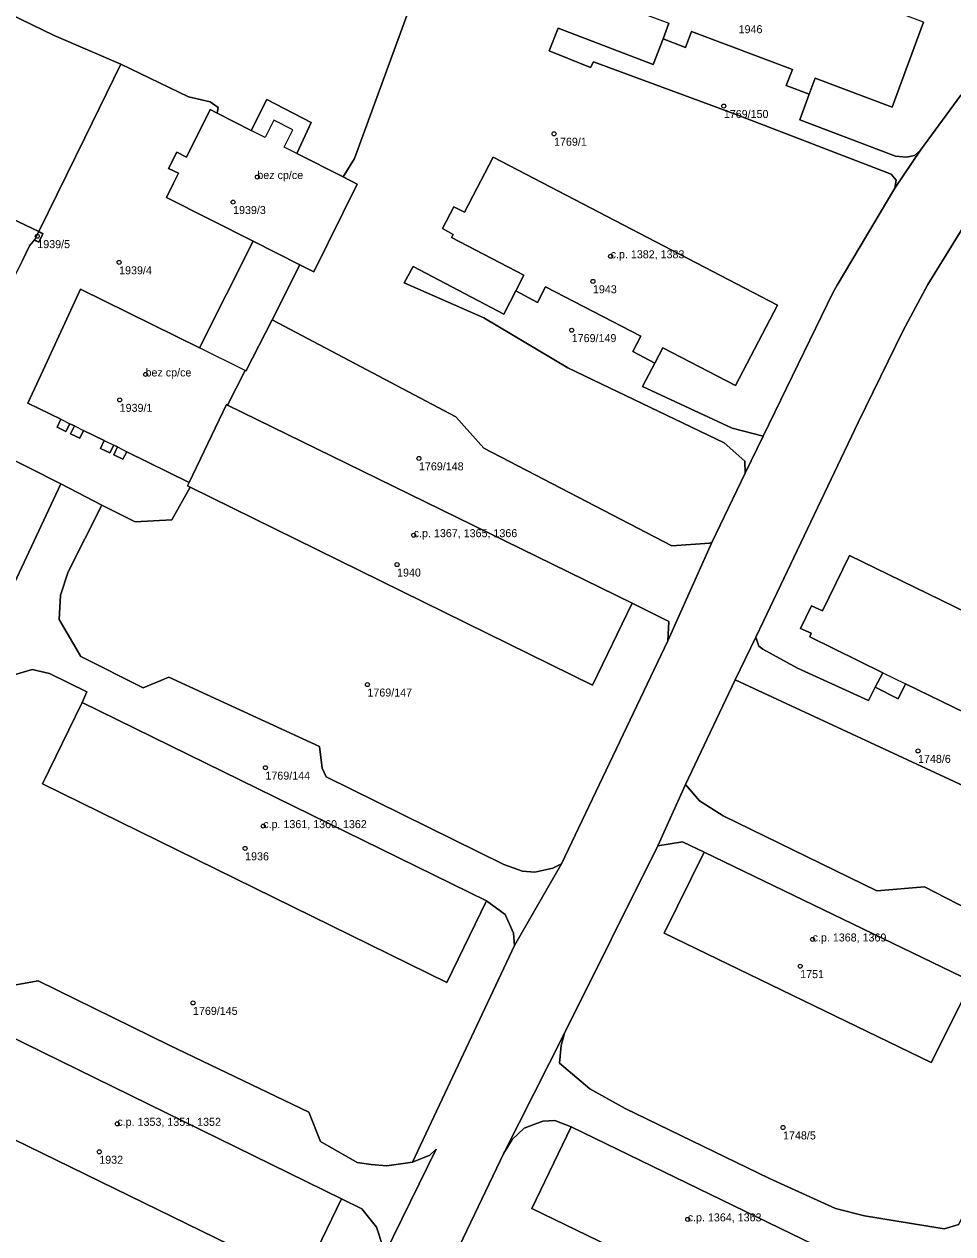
# Model space of a CAD drawing. Extents: x -878211 to -870363, y -1058464 to -1052522.
# Drawn here: x -874918.3 to -874802.3, y -1055610.5 to -1055459.4 of the extents above; entities that cross this region are included whole.
import ezdxf

# ---------------------------------------------------------------- set-up
doc = ezdxf.new("R2010")
doc.units = 0
for name, color, linetype in [('Definiční body', 7, 'Continuous'), ('Polygon budovy', 7, 'Continuous'), ('Polygon parcely', 7, 'Continuous')]:
    doc.layers.add(name, color=color, linetype=linetype)

msp = doc.modelspace()

# ---------------------------------------------------------------- linework, layer by layer
at = {"layer": 'Definiční body'}
for centre in [(-874830.91, -1055469.64994), (-874852.12, -1055473.11994), (-874889.18, -1055478.51994), (-874892.21, -1055481.64994), (-874916.67, -1055485.90994), (-874906.45, -1055489.17994), (-874845.05, -1055488.41994), (-874847.26, -1055491.54994), (-874849.91, -1055497.64994), (-874903.15, -1055503.17994), (-874906.38, -1055506.35994), (-874868.99, -1055513.66994), (-874869.65, -1055523.25994), (-874871.73, -1055526.93994), (-874875.43, -1055541.92994), (-874806.65, -1055550.21994), (-874888.17, -1055552.30994), (-874888.45, -1055559.60994), (-874890.71, -1055562.38994), (-874819.82, -1055573.76994), (-874821.37, -1055577.10994), (-874897.22, -1055581.69994), (-874906.67, -1055596.79994), (-874823.51, -1055597.25994), (-874908.93, -1055600.29994), (-874835.42, -1055608.73994)]:
    msp.add_circle(centre, 0.25, dxfattribs=at)
at = {"layer": 'Polygon budovy'}
for points in [[(-874843.45, -1055445.11), (-874846.18, -1055452.4), (-874847.58, -1055451.87), (-874848.63, -1055454.64), (-874847.22, -1055455.16), (-874847.42, -1055455.66), (-874837.76, -1055459.28), (-874838.5, -1055461.25), (-874835.69, -1055462.34), (-874834.94, -1055460.34), (-874822.35, -1055465.07), (-874823.11, -1055467.08), (-874820.25, -1055468.16), (-874819.5, -1055466.16), (-874809.87, -1055469.77), (-874805.96, -1055459.18)], [(-874899.66, -1055479.29), (-874900.54, -1055481.08), (-874889.72, -1055486.53), (-874883.89, -1055489.48), (-874882.13, -1055490.35), (-874876.7, -1055479.41), (-874878.48, -1055478.51), (-874884.27, -1055475.59), (-874885.82, -1055474.79), (-874884.73, -1055472.63), (-874887.12, -1055471.43), (-874888.22, -1055473.58), (-874889.97, -1055472.69), (-874894.22, -1055470.54), (-874895.09, -1055470.1), (-874898.05, -1055476.04), (-874899.26, -1055475.39), (-874900.27, -1055477.46), (-874899.05, -1055478.03)], [(-874859.72, -1055476.03), (-874863.31, -1055482.92), (-874864.64, -1055482.25), (-874866.06, -1055484.95), (-874864.72, -1055485.68), (-874864.94, -1055486.08), (-874855.89, -1055490.79), (-874856.89, -1055492.73), (-874854.17, -1055494.18), (-874853.18, -1055492.24), (-874841.29, -1055498.41), (-874842.26, -1055500.32), (-874839.53, -1055501.76), (-874838.54, -1055499.85), (-874829.46, -1055504.58), (-874824.19, -1055494.54)], [(-874917.85, -1055506.76), (-874913.75, -1055508.77), (-874912.59, -1055509.35), (-874912.04, -1055509.62), (-874910.88, -1055510.18), (-874908.3, -1055511.45), (-874907.13, -1055512.02), (-874906.64, -1055512.24), (-874905.47, -1055512.84), (-874897.68, -1055516.69), (-874893.03, -1055506.93), (-874892.92, -1055507.02), (-874890.71, -1055502.68), (-874896.42, -1055499.85), (-874911.27, -1055492.54), (-874916.19, -1055503.18)], [(-874876.14, -1055515.21), (-874892.92, -1055507.02), (-874893.03, -1055506.93), (-874897.68, -1055516.69), (-874897.89, -1055517.11), (-874897.56, -1055517.27), (-874847.32, -1055541.98), (-874842.36, -1055531.77)], [(-874821.33, -1055534.9), (-874819.98, -1055535.52), (-874820.18, -1055535.96), (-874811.04, -1055540.46), (-874808.22, -1055541.84), (-874796.22, -1055547.66), (-874793.37, -1055549.09), (-874784.19, -1055553.48), (-874779.24, -1055543.34), (-874815.22, -1055525.81), (-874818.59, -1055532.72), (-874819.95, -1055532.1)], [(-874911.08, -1055544.16), (-874916.03, -1055554.31), (-874865.51, -1055579.15), (-874860.56, -1055568.93)], [(-874833.36, -1055562.88), (-874838.35, -1055573), (-874804.99, -1055589.12), (-874799.93, -1055579.02)], [(-874883.59, -1055616.33), (-874878.69, -1055606.16), (-874929.24, -1055581.41), (-874934.18, -1055591.62)], [(-874849.99, -1055597.19), (-874854.9, -1055607.38), (-874821.58, -1055623.55), (-874816.69, -1055613.35)]]:
    msp.add_lwpolyline(points, close=True, dxfattribs=at)
at = {"layer": 'Polygon parcely'}
for points in [[(-874928.58, -1055454.01), (-874914.56, -1055460.83), (-874906.24, -1055464.42), (-874897.8, -1055468.51), (-874895.07, -1055469.11), (-874894.09, -1055469.81), (-874894.22, -1055470.54), (-874889.97, -1055472.69), (-874888, -1055468.84), (-874882.45, -1055471.7), (-874884.27, -1055475.59), (-874878.48, -1055478.51), (-874877.04, -1055476.22), (-874859.8, -1055429.06)], [(-874859.8, -1055429.06), (-874877.04, -1055476.22), (-874878.48, -1055478.51), (-874876.7, -1055479.41), (-874882.13, -1055490.35), (-874883.89, -1055489.48), (-874887.35, -1055496.36), (-874864.37, -1055508.49), (-874860.88, -1055512.39), (-874837.41, -1055524.61), (-874832.69, -1055524.27), (-874832.42, -1055524.18), (-874828.23, -1055515.51), (-874828.28, -1055514.01), (-874830.85, -1055511.73), (-874850.41, -1055502.34), (-874860.9, -1055496.11), (-874870.84, -1055491.75), (-874869.72, -1055489.71), (-874858.38, -1055495.66), (-874856.89, -1055492.73), (-874855.89, -1055490.79), (-874864.94, -1055486.08), (-874864.72, -1055485.68), (-874866.06, -1055484.95), (-874864.64, -1055482.25), (-874863.31, -1055482.92), (-874859.72, -1055476.03), (-874824.19, -1055494.54), (-874829.46, -1055504.58), (-874838.54, -1055499.85), (-874839.53, -1055501.76), (-874841.07, -1055504.69), (-874829.87, -1055509.87), (-874825.98, -1055510.88), (-874817.24, -1055492.92), (-874816.76, -1055492.03), (-874809.53, -1055479.91), (-874809.38, -1055478.89), (-874810, -1055478.15), (-874829.71, -1055470.56), (-874847.19, -1055464.11), (-874847.56, -1055464.85), (-874852.72, -1055462.75), (-874851.61, -1055459.92), (-874839.73, -1055464.45), (-874838.5, -1055461.25), (-874837.76, -1055459.28)], [(-874874.98, -1055635.12), (-874858.37, -1055600.47), (-874850.8, -1055585.47), (-874839.16, -1055562.08), (-874835.69, -1055554.42), (-874829.48, -1055541.34), (-874826.89, -1055536.01), (-874825.94, -1055534.01), (-874814.13, -1055509.18), (-874808.51, -1055497.68), (-874805.42, -1055491.95), (-874800.52, -1055483.99), (-874797.3, -1055480.27), (-874795.04, -1055478.96), (-874780.51, -1055463.05), (-874779.09, -1055460.92), (-874768.54, -1055452.29), (-874754.48, -1055443.04), (-874746.39, -1055438.79), (-874742.14, -1055437.1), (-874735.86, -1055435.15), (-874726.87, -1055433.26), (-874720.38, -1055432.14)], [(-874786.84, -1055457.05), (-874794.73, -1055463.9), (-874794.97, -1055461.8), (-874797.99, -1055464.58), (-874801.3, -1055468.3), (-874806.32, -1055475.16), (-874809.53, -1055479.91), (-874816.76, -1055492.03), (-874817.24, -1055492.92), (-874825.98, -1055510.88), (-874828.23, -1055515.51), (-874832.42, -1055524.18), (-874837.9, -1055536.48), (-874851.18, -1055564.31), (-874857.05, -1055574.53), (-874869.8, -1055601.6), (-874867.62, -1055600.71), (-874866.86, -1055599.95), (-874874.32, -1055615.24)], [(-874805.96, -1055459.18), (-874809.87, -1055469.77), (-874819.5, -1055466.16), (-874820.25, -1055468.16), (-874821.41, -1055471.38), (-874809.45, -1055475.93), (-874808.07, -1055476.03), (-874807.08, -1055475.83), (-874806.32, -1055475.16), (-874801.3, -1055468.3), (-874797.99, -1055464.58), (-874794.97, -1055461.8), (-874795.95, -1055459.84), (-874797.35, -1055458.38)], [(-874925.96, -1055510.69), (-874913.73, -1055516.86), (-874908.59, -1055519.53), (-874904.46, -1055521.6), (-874899.87, -1055521.36), (-874897.56, -1055517.27), (-874897.89, -1055517.11), (-874897.68, -1055516.69), (-874905.47, -1055512.84), (-874905.98, -1055513.77), (-874907.1, -1055513.23), (-874906.64, -1055512.24), (-874907.13, -1055512.02), (-874907.61, -1055512.98), (-874908.76, -1055512.42), (-874908.3, -1055511.45), (-874910.88, -1055510.18), (-874911.37, -1055511.15), (-874912.51, -1055510.59), (-874912.04, -1055509.62), (-874912.59, -1055509.35), (-874913.09, -1055510.3), (-874914.19, -1055509.77), (-874913.75, -1055508.77), (-874917.85, -1055506.76), (-874916.19, -1055503.18), (-874911.27, -1055492.54), (-874896.42, -1055499.85), (-874889.72, -1055486.53), (-874900.54, -1055481.08), (-874899.66, -1055479.29), (-874899.05, -1055478.03), (-874900.27, -1055477.46), (-874899.26, -1055475.39), (-874898.05, -1055476.04), (-874895.09, -1055470.1), (-874894.22, -1055470.54), (-874894.09, -1055469.81), (-874895.07, -1055469.11), (-874897.8, -1055468.51), (-874906.24, -1055464.42), (-874910.74, -1055473.6), (-874916.49, -1055485.33), (-874915.96, -1055485.62), (-874916.49, -1055486.66), (-874916.83, -1055486.49), (-874917, -1055486.38), (-874917.64, -1055487.11), (-874918.54, -1055488.96)], [(-874800.52, -1055483.99), (-874805.42, -1055491.95), (-874808.51, -1055497.68), (-874814.13, -1055509.18), (-874825.94, -1055534.01), (-874826.89, -1055536.01), (-874826.53, -1055537.14), (-874826.02, -1055537.49), (-874821.7, -1055539.87), (-874812.84, -1055543.92), (-874811.99, -1055542.26), (-874811.04, -1055540.46), (-874820.18, -1055535.96), (-874819.98, -1055535.52), (-874821.33, -1055534.9), (-874819.95, -1055532.1), (-874818.59, -1055532.72), (-874815.22, -1055525.81), (-874779.24, -1055543.34)], [(-874928.46, -1055548.23), (-874913.73, -1055516.86), (-874925.96, -1055510.69)], [(-874919.58, -1055540.69), (-874917.31, -1055540.04), (-874915.14, -1055540.53), (-874910.48, -1055542.83), (-874911.08, -1055544.16), (-874860.56, -1055568.93), (-874858.22, -1055570.66), (-874857.19, -1055573), (-874857.05, -1055574.53), (-874851.18, -1055564.31), (-874852.27, -1055564.87), (-874854.51, -1055565.37), (-874856.07, -1055565.23), (-874858.4, -1055564.42), (-874880.6, -1055553.43), (-874881.08, -1055552.36), (-874881.4, -1055549.66), (-874900.24, -1055541.01), (-874903.46, -1055542.33), (-874911.25, -1055538.4), (-874913.94, -1055533.81), (-874913.78, -1055530.75), (-874912.81, -1055527.83), (-874908.59, -1055519.53), (-874913.73, -1055516.86), (-874928.46, -1055548.23)], [(-874921.17, -1055579.77), (-874916.56, -1055578.92), (-874900.21, -1055586.99), (-874882.73, -1055595.34), (-874881.28, -1055599.01), (-874876.72, -1055601.64), (-874874.98, -1055601.89), (-874873.01, -1055602.05), (-874869.8, -1055601.6), (-874857.05, -1055574.53), (-874857.19, -1055573), (-874858.22, -1055570.66), (-874860.56, -1055568.93), (-874865.51, -1055579.15), (-874916.03, -1055554.31), (-874911.08, -1055544.16), (-874910.48, -1055542.83), (-874915.14, -1055540.53), (-874917.31, -1055540.04), (-874919.58, -1055540.69)], [(-874786.42, -1055561.3), (-874829.48, -1055541.34), (-874835.69, -1055554.42), (-874833.93, -1055556.44), (-874830.99, -1055558.31), (-874811.78, -1055567.71), (-874805.83, -1055567.21), (-874796.22, -1055572.14)], [(-874796.22, -1055572.14), (-874805.83, -1055567.21), (-874811.78, -1055567.71), (-874830.99, -1055558.31), (-874833.93, -1055556.44), (-874835.69, -1055554.42), (-874839.16, -1055562.08), (-874836.07, -1055561.58), (-874833.36, -1055562.88), (-874799.93, -1055579.02)], [(-874953.47, -1055611.88), (-874952.7, -1055608.85), (-874944.69, -1055591.58), (-874939.21, -1055579.91), (-874935.73, -1055578.22), (-874929.24, -1055581.41), (-874878.69, -1055606.16), (-874876.14, -1055607.41), (-874874.31, -1055609.73), (-874873.51, -1055612.14)], [(-874874.32, -1055615.24), (-874866.86, -1055599.95), (-874867.62, -1055600.71), (-874869.8, -1055601.6), (-874873.01, -1055602.05), (-874874.98, -1055601.89), (-874876.72, -1055601.64), (-874881.28, -1055599.01), (-874882.73, -1055595.34), (-874900.21, -1055586.99), (-874916.56, -1055578.92), (-874921.17, -1055579.77)], [(-874801.54, -1055609.38), (-874803.39, -1055609.9), (-874813.34, -1055608.3), (-874816.94, -1055607.38), (-874825.19, -1055603.61), (-874843.25, -1055594.88), (-874847.65, -1055592.42), (-874851.42, -1055589.21), (-874851.22, -1055587.03), (-874850.8, -1055585.47), (-874858.37, -1055600.47), (-874857.33, -1055598.74), (-874855.86, -1055597.36), (-874853.51, -1055596.48), (-874852.01, -1055596.39), (-874849.99, -1055597.19), (-874816.69, -1055613.35)], [(-874821.58, -1055623.55), (-874854.9, -1055607.38), (-874849.99, -1055597.19), (-874852.01, -1055596.39), (-874853.51, -1055596.48), (-874855.86, -1055597.36), (-874857.33, -1055598.74), (-874858.37, -1055600.47), (-874874.98, -1055635.12)]]:
    msp.add_lwpolyline(points, dxfattribs=at)
for points in [[(-874822.35, -1055465.07), (-874823.11, -1055467.08), (-874820.25, -1055468.16), (-874819.5, -1055466.16), (-874809.87, -1055469.77), (-874805.96, -1055459.18), (-874843.45, -1055445.11), (-874846.18, -1055452.4), (-874847.58, -1055451.87), (-874848.63, -1055454.64), (-874847.22, -1055455.16), (-874847.42, -1055455.66), (-874837.76, -1055459.28), (-874838.5, -1055461.25), (-874835.69, -1055462.34), (-874834.94, -1055460.34)], [(-874925.03, -1055481.3), (-874916.49, -1055485.33), (-874910.74, -1055473.6), (-874906.24, -1055464.42), (-874914.56, -1055460.83), (-874928.58, -1055454.01), (-874929.11, -1055454.94), (-874940.72, -1055450.08), (-874938.8, -1055455.38), (-874938.03, -1055461.29), (-874939.46, -1055468.07), (-874944.39, -1055479.2), (-874949.68, -1055489.86), (-874933.18, -1055467.72), (-874930.76, -1055469.5), (-874946.48, -1055490.4), (-874943.06, -1055493.79), (-874941.02, -1055491.67), (-874936.45, -1055481.97), (-874935.1, -1055479.11), (-874934.11, -1055477.01)], [(-874838.5, -1055461.25), (-874839.73, -1055464.45), (-874851.61, -1055459.92), (-874852.72, -1055462.75), (-874847.56, -1055464.85), (-874847.19, -1055464.11), (-874829.71, -1055470.56), (-874810, -1055478.15), (-874809.38, -1055478.89), (-874809.53, -1055479.91), (-874806.32, -1055475.16), (-874807.08, -1055475.83), (-874808.07, -1055476.03), (-874809.45, -1055475.93), (-874821.41, -1055471.38), (-874820.25, -1055468.16), (-874823.11, -1055467.08), (-874822.35, -1055465.07), (-874834.94, -1055460.34), (-874835.69, -1055462.34)], [(-874876.7, -1055479.41), (-874878.48, -1055478.51), (-874884.27, -1055475.59), (-874882.45, -1055471.7), (-874888, -1055468.84), (-874889.97, -1055472.69), (-874894.22, -1055470.54), (-874895.09, -1055470.1), (-874898.05, -1055476.04), (-874899.26, -1055475.39), (-874900.27, -1055477.46), (-874899.05, -1055478.03), (-874899.66, -1055479.29), (-874900.54, -1055481.08), (-874889.72, -1055486.53), (-874883.89, -1055489.48), (-874882.13, -1055490.35)], [(-874853.18, -1055492.24), (-874841.29, -1055498.41), (-874842.26, -1055500.32), (-874839.53, -1055501.76), (-874838.54, -1055499.85), (-874829.46, -1055504.58), (-874824.19, -1055494.54), (-874859.72, -1055476.03), (-874863.31, -1055482.92), (-874864.64, -1055482.25), (-874866.06, -1055484.95), (-874864.72, -1055485.68), (-874864.94, -1055486.08), (-874855.89, -1055490.79), (-874856.89, -1055492.73), (-874854.17, -1055494.18)], [(-874927.97, -1055487.66), (-874929.46, -1055490.9), (-874921.98, -1055494.42), (-874919.43, -1055490.8), (-874918.54, -1055488.96), (-874917.64, -1055487.11), (-874917, -1055486.38), (-874916.49, -1055485.33), (-874925.03, -1055481.3), (-874926.01, -1055483.43)], [(-874916.49, -1055485.33), (-874917, -1055486.38), (-874916.83, -1055486.49), (-874916.49, -1055486.66), (-874915.96, -1055485.62)], [(-874890.71, -1055502.68), (-874890.61, -1055502.77), (-874887.35, -1055496.36), (-874883.89, -1055489.48), (-874889.72, -1055486.53), (-874896.42, -1055499.85), (-874911.27, -1055492.54), (-874916.19, -1055503.18), (-874917.85, -1055506.76), (-874913.75, -1055508.77), (-874914.19, -1055509.77), (-874913.09, -1055510.3), (-874912.59, -1055509.35), (-874912.04, -1055509.62), (-874912.51, -1055510.59), (-874911.37, -1055511.15), (-874910.88, -1055510.18), (-874908.3, -1055511.45), (-874908.76, -1055512.42), (-874907.61, -1055512.98), (-874907.13, -1055512.02), (-874906.64, -1055512.24), (-874907.1, -1055513.23), (-874905.98, -1055513.77), (-874905.47, -1055512.84), (-874897.68, -1055516.69), (-874893.03, -1055506.93), (-874892.92, -1055507.02)], [(-874856.89, -1055492.73), (-874858.38, -1055495.66), (-874869.72, -1055489.71), (-874870.84, -1055491.75), (-874860.9, -1055496.11), (-874850.41, -1055502.34), (-874830.85, -1055511.73), (-874828.28, -1055514.01), (-874828.23, -1055515.51), (-874825.98, -1055510.88), (-874829.87, -1055509.87), (-874841.07, -1055504.69), (-874839.53, -1055501.76), (-874842.26, -1055500.32), (-874841.29, -1055498.41), (-874853.18, -1055492.24), (-874854.17, -1055494.18)], [(-874832.42, -1055524.18), (-874832.69, -1055524.27), (-874837.41, -1055524.61), (-874860.88, -1055512.39), (-874864.37, -1055508.49), (-874887.35, -1055496.36), (-874890.61, -1055502.77), (-874890.71, -1055502.68), (-874892.92, -1055507.02), (-874876.14, -1055515.21), (-874842.36, -1055531.77), (-874837.78, -1055534.05), (-874837.9, -1055536.48)], [(-874876.14, -1055515.21), (-874892.92, -1055507.02), (-874893.03, -1055506.93), (-874897.68, -1055516.69), (-874897.89, -1055517.11), (-874897.56, -1055517.27), (-874847.32, -1055541.98), (-874842.36, -1055531.77)], [(-874897.56, -1055517.27), (-874899.87, -1055521.36), (-874904.46, -1055521.6), (-874908.59, -1055519.53), (-874912.81, -1055527.83), (-874913.78, -1055530.75), (-874913.94, -1055533.81), (-874911.25, -1055538.4), (-874903.46, -1055542.33), (-874900.24, -1055541.01), (-874881.4, -1055549.66), (-874881.08, -1055552.36), (-874880.6, -1055553.43), (-874858.4, -1055564.42), (-874856.07, -1055565.23), (-874854.51, -1055565.37), (-874852.27, -1055564.87), (-874851.18, -1055564.31), (-874837.9, -1055536.48), (-874837.78, -1055534.05), (-874842.36, -1055531.77), (-874847.32, -1055541.98)], [(-874797.12, -1055549.52), (-874794.3, -1055550.93), (-874793.37, -1055549.09), (-874784.19, -1055553.48), (-874779.24, -1055543.34), (-874815.22, -1055525.81), (-874818.59, -1055532.72), (-874819.95, -1055532.1), (-874821.33, -1055534.9), (-874819.98, -1055535.52), (-874820.18, -1055535.96), (-874811.04, -1055540.46), (-874811.99, -1055542.26), (-874809.13, -1055543.72), (-874808.22, -1055541.84), (-874796.22, -1055547.66)], [(-874829.48, -1055541.34), (-874786.42, -1055561.3), (-874784.61, -1055557.63), (-874793.29, -1055553.82), (-874795.06, -1055552.53), (-874794.3, -1055550.93), (-874797.12, -1055549.52), (-874796.22, -1055547.66), (-874808.22, -1055541.84), (-874809.13, -1055543.72), (-874811.99, -1055542.26), (-874812.84, -1055543.92), (-874821.7, -1055539.87), (-874826.02, -1055537.49), (-874826.53, -1055537.14), (-874826.89, -1055536.01)], [(-874860.56, -1055568.93), (-874911.08, -1055544.16), (-874916.03, -1055554.31), (-874865.51, -1055579.15)], [(-874850.8, -1055585.47), (-874851.22, -1055587.03), (-874851.42, -1055589.21), (-874847.65, -1055592.42), (-874843.25, -1055594.88), (-874825.19, -1055603.61), (-874816.94, -1055607.38), (-874813.34, -1055608.3), (-874803.39, -1055609.9), (-874801.54, -1055609.38), (-874789.22, -1055584.11), (-874789.27, -1055583.21), (-874789.6, -1055582.63), (-874799.31, -1055577.7), (-874799.93, -1055579.02), (-874804.99, -1055589.12), (-874838.35, -1055573), (-874833.36, -1055562.88), (-874836.07, -1055561.58), (-874839.16, -1055562.08)], [(-874804.99, -1055589.12), (-874799.93, -1055579.02), (-874833.36, -1055562.88), (-874838.35, -1055573)], [(-874878.69, -1055606.16), (-874883.59, -1055616.33), (-874934.18, -1055591.62), (-874929.24, -1055581.41), (-874935.73, -1055578.22), (-874939.21, -1055579.91), (-874944.69, -1055591.58), (-874921.34, -1055603.38), (-874933.71, -1055626.98), (-874899.28, -1055644.5), (-874895.45, -1055645.55), (-874891.48, -1055645.03), (-874887.87, -1055642.85), (-874885.47, -1055639.27), (-874874.32, -1055615.24), (-874873.51, -1055612.14), (-874874.31, -1055609.73), (-874876.14, -1055607.41)], [(-874934.18, -1055591.62), (-874883.59, -1055616.33), (-874878.69, -1055606.16), (-874929.24, -1055581.41)], [(-874854.9, -1055607.38), (-874821.58, -1055623.55), (-874816.69, -1055613.35), (-874849.99, -1055597.19)]]:
    msp.add_lwpolyline(points, close=True, dxfattribs=at)

# ---------------------------------------------------------------- texts
at = {"layer": 'Definiční body'}
for s, p in [('1946', (-874829.06, -1055460.549)), ('1769/150', (-874830.91, -1055471.139)), ('1769/1', (-874852.12, -1055474.609)), ('bez cp/ce', (-874889.18, -1055478.77)), ('1939/3', (-874892.21, -1055483.139)), ('1939/5', (-874916.67, -1055487.399)), ('c.p. 1382, 1383', (-874845.05, -1055488.669)), ('1939/4', (-874906.45, -1055490.669)), ('1943', (-874847.26, -1055493.039)), ('1769/149', (-874849.91, -1055499.139)), ('bez cp/ce', (-874903.15, -1055503.429)), ('1939/1', (-874906.38, -1055507.849)), ('1769/148', (-874868.99, -1055515.159)), ('c.p. 1367, 1365, 1366', (-874869.65, -1055523.51)), ('1940', (-874871.73, -1055528.429)), ('1769/147', (-874875.43, -1055543.419)), ('1748/6', (-874806.65, -1055551.709)), ('1769/144', (-874888.17, -1055553.799)), ('c.p. 1361, 1360, 1362', (-874888.45, -1055559.86)), ('1936', (-874890.71, -1055563.879)), ('c.p. 1368, 1369', (-874819.82, -1055574.02)), ('1751', (-874821.37, -1055578.599)), ('1769/145', (-874897.22, -1055583.189)), ('c.p. 1353, 1351, 1352', (-874906.67, -1055597.05)), ('1748/5', (-874823.51, -1055598.749)), ('1932', (-874908.93, -1055601.789)), ('c.p. 1364, 1363', (-874835.42, -1055608.99))]:
    msp.add_text(s, height=0.999996, dxfattribs=at).set_placement(p)

doc.saveas('drawing.dxf')
